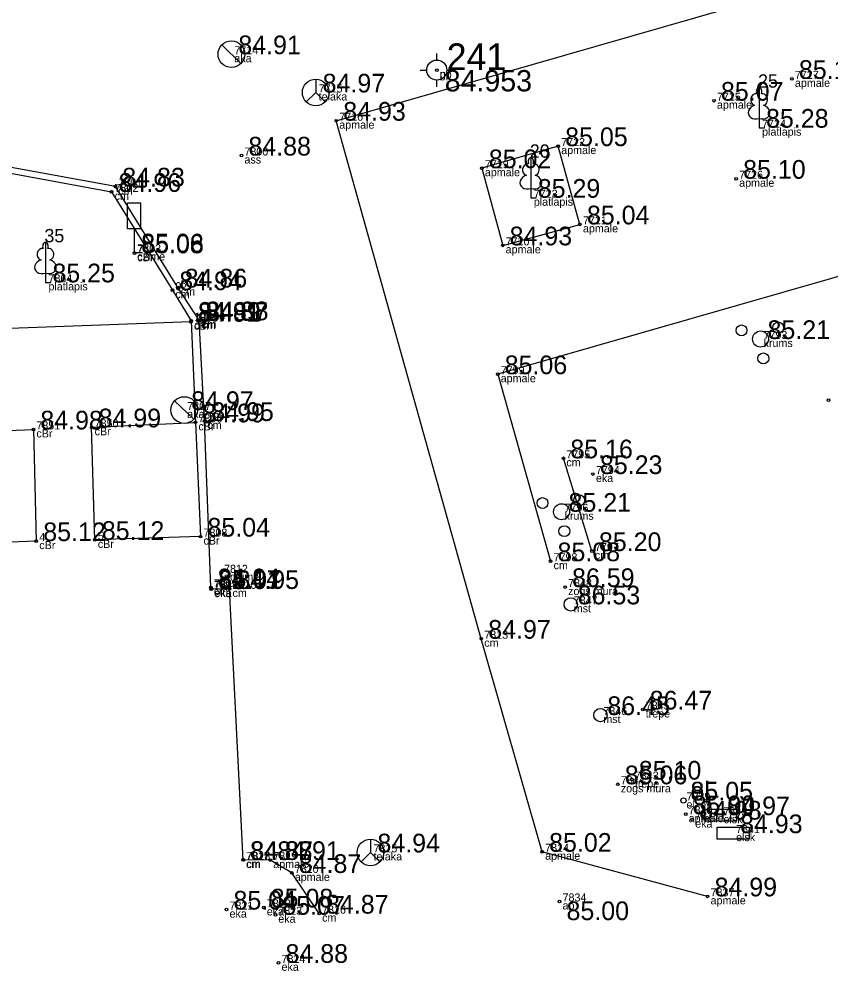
# Model space of a CAD drawing. Extents: x 614911 to 615803, y 262110 to 264311.
# Drawn here: x 615110.07 to 615140.49, y 262484.96 to 262520.64 of the extents above; entities that cross this region are included whole.
import ezdxf

# ---------------------------------------------------------------- set-up
doc = ezdxf.new("R2010")
doc.units = 0
for name, color, linetype in [('Level 1', 7, 'Continuous'), ('Level 12', 7, 'Continuous'), ('Level 14', 7, 'Continuous'), ('Level 16', 7, 'Continuous'), ('Level 18', 7, 'Continuous'), ('Level 19', 7, 'Continuous'), ('Level 37', 7, 'Continuous'), ('Level 49', 7, 'Continuous'), ('Level 53', 7, 'Continuous'), ('Level 54', 7, 'Continuous'), ('Level 57', 7, 'Continuous'), ('Level 58', 7, 'Continuous'), ('Level 7', 7, 'Continuous')]:
    doc.layers.add(name, color=color, linetype=linetype)

msp = doc.modelspace()

# ---------------------------------------------------------------- linework, layer by layer
at = {"layer": 'Level 1'}
for p, q in [((615137.8, 262516.912), (615137.8, 262516.565)), ((615137.8, 262516.565), (615138, 262516.565)), ((615129.247, 262514.287), (615129.247, 262513.94)), ((615129.247, 262513.94), (615129.447, 262513.94)), ((615111.061, 262511.116), (615111.061, 262510.769)), ((615111.061, 262510.769), (615111.261, 262510.769))]:
    msp.add_line(p, q, dxfattribs=at)
for points in [[(615137.8, 262518.065), (615137.8, 262516.912)], [(615137.89, 262517.833), (615137.889, 262517.834)], [(615129.247, 262515.44), (615129.247, 262514.287)], [(615129.337, 262515.208), (615129.336, 262515.209)], [(615111.061, 262512.269), (615111.061, 262511.116)], [(615111.151, 262512.037), (615111.15, 262512.038)]]:
    msp.add_lwpolyline(points, dxfattribs=at)
for centre, radius in [((615137.142, 262508.969), 0.204), ((615138.517, 262509.07), 0.207), ((615137.856, 262508.645), 0.301), ((615137.959, 262507.917), 0.205), ((615131.06, 262502.596), 0.207), ((615129.685, 262502.495), 0.204), ((615130.399, 262502.171), 0.301), ((615130.502, 262501.443), 0.205)]:
    msp.add_circle(centre, radius, dxfattribs=at)
for centre, major_axis, ratio, start_param, end_param in [((615137.672, 262517.62), (-0.039, -0.212), 0.861323, 3.141593, 6.283185), ((615137.8, 262517.915), (0, -0.15), 0.707107, 3.14537, 5.287485), ((615137.8, 262517.915), (0, -0.15), 0.707107, 0.995701, 3.137816), ((615137.928, 262517.62), (0.039, -0.212), 0.861323, 0, 3.141593), ((615137.71, 262517.158), (0.307, 0.095), 0.814445, 1.570796, 4.752015), ((615137.89, 262517.158), (-0.307, 0.095), 0.814445, 1.531171, 4.712389), ((615129.119, 262514.995), (-0.039, -0.212), 0.861323, 3.141593, 6.283185), ((615129.247, 262515.29), (0, -0.15), 0.707107, 3.14537, 5.287485), ((615129.247, 262515.29), (0, -0.15), 0.707107, 0.995701, 3.137816), ((615129.375, 262514.995), (0.039, -0.212), 0.861323, 0, 3.141593), ((615129.157, 262514.533), (0.307, 0.095), 0.814445, 1.570796, 4.752015), ((615129.337, 262514.533), (-0.307, 0.095), 0.814445, 1.531171, 4.712389), ((615110.933, 262511.824), (-0.039, -0.212), 0.861323, 3.141593, 6.283185), ((615111.061, 262512.119), (0, -0.15), 0.707107, 3.14537, 5.287485), ((615111.061, 262512.119), (0, -0.15), 0.707107, 0.995701, 3.137816), ((615111.189, 262511.824), (0.039, -0.212), 0.861323, 0, 3.141593), ((615110.971, 262511.362), (0.307, 0.095), 0.814445, 1.570796, 4.752015), ((615111.151, 262511.362), (-0.307, 0.095), 0.814445, 1.531171, 4.712389)]:
    msp.add_ellipse(centre, major_axis=major_axis, ratio=ratio, start_param=start_param, end_param=end_param, dxfattribs=at)
at = {"layer": 'Level 12'}
for p, q in [((615117.668, 262519.668), (615118.386, 262518.972)), ((615118.027, 262519.32), (615118.026, 262519.319)), ((615115.901, 262506.332), (615116.619, 262505.636)), ((615116.26, 262505.984), (615116.259, 262505.983))]:
    msp.add_line(p, q, dxfattribs=at)
for centre in [(615118.027, 262519.32), (615116.26, 262505.984)]:
    msp.add_circle(centre, 0.5, dxfattribs=at)
at = {"layer": 'Level 14'}
for centre in [(615130.743, 262498.7), (615131.853, 262494.551)]:
    msp.add_circle(centre, 0.25, dxfattribs=at)
at = {"layer": 'Level 16'}
for p, q in [((615114.633, 262513.738), (615114.133, 262513.738)), ((615114.133, 262512.769), (615114.133, 262513.738)), ((615114.633, 262512.769), (615114.633, 262513.738)), ((615114.633, 262512.769), (615114.133, 262512.769)), ((615114.387, 262512.769), (615114.387, 262511.891)), ((615114.387, 262511.891), (615114.702, 262511.891))]:
    msp.add_line(p, q, dxfattribs=at)
at = {"layer": 'Level 18'}
for points in [[(615135.754, 262491.022), (615136.954, 262491.022), (615136.954, 262490.572), (615135.754, 262490.572)], [(615136.227, 262490.35), (615137.427, 262490.35), (615137.427, 262489.9), (615136.227, 262489.9)]]:
    msp.add_lwpolyline(points, close=True, dxfattribs=at)
at = {"layer": 'Level 19'}
for p, q in [((615125.723, 262519.1), (615125.723, 262519.35)), ((615125.098, 262518.725), (615125.348, 262518.725)), ((615126.098, 262518.725), (615126.348, 262518.725)), ((615125.723, 262518.1), (615125.723, 262518.35))]:
    msp.add_line(p, q, dxfattribs=at)
for radius in [0.375, 0.05]:
    msp.add_circle((615125.723, 262518.725), radius, dxfattribs=at)
at = {"layer": 'Level 37'}
msp.add_line((615131.538, 262500.697), (615130.467, 262504.174), dxfattribs=at)
for points in [[(615135.871, 262487.756), (615129.672, 262489.428), (615127.391, 262497.412), (615121.959, 262516.828), (615156.135, 262526.657), (615171.602, 262531.108)], [(615172.848, 262513.052), (615173.608, 262513.244), (615173.392, 262513.97), (615171.784, 262519.744), (615151.397, 262514.089), (615150.952, 262515.432), (615143.674, 262513.423), (615144.087, 262511.937), (615128.007, 262507.326), (615129.988, 262500.317)], [(615116.513, 262509.293), (615106.328, 262508.912), (615106.357, 262507.295), (615099.947, 262507.09), (615097.013, 262507.301), (615097.455, 262516.13), (615103.279, 262515.893), (615105.726, 262515.811)], [(615117.253, 262499.337), (615117.014, 262505.573), (615116.816, 262509.348), (615116.017, 262510.575), (615113.679, 262514.361), (615105.726, 262515.811), (615105.815, 262515.581), (615113.54, 262514.16), (615115.817, 262510.475), (615116.524, 262509.329), (615116.681, 262505.521)], [(615093.659, 262505.425), (615095.934, 262505.17), (615099.356, 262504.901), (615102.645, 262504.948), (615104.716, 262505.035), (615110.609, 262505.255), (615110.718, 262501.07), (615104.799, 262500.845), (615102.747, 262500.787)], [(615121.314, 262487.109), (615120.291, 262488.633), (615119.486, 262489.118), (615118.464, 262489.121), (615117.958, 262499.278), (615117.272, 262499.271)]]:
    msp.add_lwpolyline(points, dxfattribs=at)
for points in [[(615128.192, 262512.156), (615131.089, 262512.942), (615130.274, 262515.876), (615127.413, 262515.047)], [(615116.871, 262501.239), (615112.912, 262501.115), (615112.791, 262505.335), (615116.681, 262505.521)]]:
    msp.add_lwpolyline(points, close=True, dxfattribs=at)
at = {"layer": 'Level 49'}
for p, q in [((615121.186, 262517.885), (615121.54, 262517.531)), ((615123.24, 262489.403), (615123.594, 262489.049))]:
    msp.add_line(p, q, dxfattribs=at)
for points in [[(615121.186, 262518.385), (615121.186, 262517.885), (615120.832, 262517.531)], [(615123.24, 262489.903), (615123.24, 262489.403), (615122.886, 262489.049)]]:
    msp.add_lwpolyline(points, dxfattribs=at)
for centre in [(615121.186, 262517.885), (615123.24, 262489.403)]:
    msp.add_circle(centre, 0.5, dxfattribs=at)
at = {"layer": 'Level 57'}
for centre in [(615139.031, 262518.395), (615136.11, 262517.578), (615121.959, 262516.828), (615130.274, 262515.876), (615118.405, 262515.522), (615127.413, 262515.047), (615136.942, 262514.652), (615113.54, 262514.16), (615113.679, 262514.361), (615131.089, 262512.942), (615128.192, 262512.156), (615114.391, 262511.859), (615116.017, 262510.575), (615115.817, 262510.475), (615116.513, 262509.293), (615116.524, 262509.329), (615116.793, 262509.325), (615116.816, 262509.348), (615128.007, 262507.326), (615140.403, 262506.35), (615117.014, 262505.573), (615110.609, 262505.255), (615112.791, 262505.335), (615116.681, 262505.521), (615130.467, 262504.174), (615131.576, 262503.584), (615110.718, 262501.07), (615112.912, 262501.115), (615116.871, 262501.239), (615131.538, 262500.697), (615129.988, 262500.317), (615117.641, 262499.882), (615117.253, 262499.337), (615117.272, 262499.271), (615117.281, 262499.285), (615117.958, 262499.278), (615130.531, 262499.349), (615127.391, 262497.412), (615133.44, 262494.759), (615133.032, 262492.132), (615132.507, 262491.956), (615135.049, 262490.835), (615135.293, 262490.633), (615129.672, 262489.428), (615118.464, 262489.121), (615118.481, 262489.12), (615119.486, 262489.118), (615120.291, 262488.633), (615135.871, 262487.756), (615130.324, 262487.565), (615117.846, 262487.26), (615119.242, 262487.339), (615119.674, 262487.067), (615121.314, 262487.109), (615119.794, 262485.264)]:
    msp.add_circle(centre, 0.05, dxfattribs=at)
at = {"layer": 'Level 58'}
for centre in [(615139.031, 262518.395), (615136.11, 262517.578), (615121.959, 262516.828), (615130.274, 262515.876), (615118.405, 262515.522), (615127.413, 262515.047), (615136.942, 262514.652), (615113.54, 262514.16), (615113.679, 262514.361), (615131.089, 262512.942), (615128.192, 262512.156), (615114.391, 262511.859), (615116.017, 262510.575), (615115.817, 262510.475), (615116.513, 262509.293), (615116.524, 262509.329), (615116.793, 262509.325), (615116.816, 262509.348), (615128.007, 262507.326), (615140.403, 262506.35), (615117.014, 262505.573), (615110.609, 262505.255), (615112.791, 262505.335), (615116.681, 262505.521), (615130.467, 262504.174), (615131.576, 262503.584), (615110.718, 262501.07), (615112.912, 262501.115), (615116.871, 262501.239), (615131.538, 262500.697), (615129.988, 262500.317), (615117.641, 262499.882), (615117.253, 262499.337), (615117.272, 262499.271), (615117.281, 262499.285), (615117.958, 262499.278), (615130.531, 262499.349), (615127.391, 262497.412), (615133.44, 262494.759), (615133.032, 262492.132), (615132.507, 262491.956), (615135.049, 262490.835), (615135.293, 262490.633), (615129.672, 262489.428), (615118.464, 262489.121), (615118.481, 262489.12), (615119.486, 262489.118), (615120.291, 262488.633), (615135.871, 262487.756), (615130.324, 262487.565), (615117.846, 262487.26), (615119.242, 262487.339), (615119.674, 262487.067), (615121.314, 262487.109), (615119.794, 262485.264)]:
    msp.add_circle(centre, 0.05, dxfattribs=at)
at = {"layer": 'Level 7'}
msp.add_circle((615134.968, 262491.349), 0.1, dxfattribs=at)

# ---------------------------------------------------------------- texts
at = {"layer": 'Level 1'}
for s, p in [(' 25', (615137.575, 262518.065)), (' 20', (615129.022, 262515.44)), (' 35', (615110.836, 262512.269))]:
    msp.add_text(s, height=0.5, dxfattribs=at).set_placement(p)
at = {"layer": 'Level 19'}
for s, height, p in [(' 241', 1, (615125.723, 262518.725)), (' 84.953', 0.8, (615125.723, 262517.925))]:
    msp.add_text(s, height=height, dxfattribs=at).set_placement(p)
at = {"layer": 'Level 49'}
for s, p in [(' 84.97', (615121.186, 262517.885)), (' 84.94', (615123.24, 262489.403))]:
    msp.add_text(s, height=0.7, dxfattribs=at).set_placement(p)
at = {"layer": 'Level 53'}
for s, p in [(' aka', (615118.027, 262519.02)), (' gp', (615125.723, 262518.425)), (' pp', (615125.723, 262518.425)), (' apmale', (615139.031, 262518.095)), (' telaka', (615121.186, 262517.585)), (' apmale', (615136.11, 262517.278)), (' apmale', (615121.959, 262516.528)), (' platlapis', (615137.8, 262516.265)), (' apmale', (615130.274, 262515.576)), (' ass', (615118.405, 262515.222)), (' apmale', (615127.413, 262514.747)), (' apmale', (615136.942, 262514.352)), (' cm', (615113.679, 262514.061)), (' cm', (615113.54, 262513.86)), (' platlapis', (615129.247, 262513.64)), (' apmale', (615131.089, 262512.642)), (' apmale', (615128.192, 262511.856)), (' czime', (615114.387, 262511.591)), (' cBr', (615114.391, 262511.559)), (' platlapis', (615111.061, 262510.469)), (' cm', (615115.817, 262510.175)), (' cm', (615116.017, 262510.275)), (' cBr', (615116.513, 262508.993)), (' cm', (615116.524, 262509.029)), (' cm', (615116.793, 262509.025)), (' cm', (615116.816, 262509.048)), (' krums', (615137.856, 262508.345)), (' apmale', (615128.007, 262507.026)), (' aka', (615116.26, 262505.684)), (' cBr', (615110.609, 262504.955)), (' cBr', (615112.791, 262505.035)), (' cBr', (615116.681, 262505.221)), (' cm', (615117.014, 262505.273)), (' cm', (615130.467, 262503.874)), (' eka', (615131.576, 262503.284)), (' krums', (615130.399, 262501.871)), (' cBr', (615110.718, 262500.77)), (' cBr', (615112.912, 262500.815)), (' cBr', (615116.871, 262500.939)), (' cm', (615131.538, 262500.397)), (' cm', (615129.988, 262500.017)), (' nojume', (615117.641, 262499.582)), (' cm', (615117.253, 262499.037)), (' eka', (615117.272, 262498.971)), (' eka', (615117.281, 262498.985)), (' cm', (615117.958, 262498.978)), (' zogs mura', (615130.531, 262499.049)), (' mst', (615130.743, 262498.4)), (' cm', (615127.391, 262497.112)), (' mst', (615131.853, 262494.251)), (' trepe', (615133.44, 262494.459)), (' trepe', (615133.032, 262491.832)), (' zogs mura', (615132.507, 262491.656)), (' el.iev', (615134.968, 262491.049)), (' apmale', (615135.049, 262490.535)), (' eka', (615135.293, 262490.333)), (' elsk', (615136.354, 262490.497)), (' elsk', (615136.827, 262489.825)), (' telaka', (615123.24, 262489.103)), (' apmale', (615129.672, 262489.128)), (' cm', (615118.464, 262488.821)), (' cm', (615118.481, 262488.82)), (' apmale', (615119.486, 262488.818)), (' apmale', (615120.291, 262488.333)), (' apmale', (615135.871, 262487.456)), (' ap', (615130.324, 262487.265)), (' eka', (615117.846, 262486.96)), (' eka', (615119.242, 262487.039)), (' eka', (615119.674, 262486.767)), (' cm', (615121.314, 262486.809)), (' eka', (615119.794, 262484.964))]:
    msp.add_text(s, height=0.3, dxfattribs=at).set_placement(p)
at = {"layer": 'Level 54'}
for s, p in [(' 7714', (615118.027, 262519.32)), (' 7727', (615139.031, 262518.395)), (' 7715', (615121.186, 262517.885)), (' 7725', (615136.11, 262517.578)), (' 7716', (615121.959, 262516.828)), (' 7724', (615137.8, 262516.565)), (' 7722', (615130.274, 262515.876)), (' 7800', (615118.405, 262515.522)), (' 7719', (615127.413, 262515.047)), (' 7726', (615136.942, 262514.652)), (' 7801', (615113.679, 262514.361)), (' 7802', (615113.54, 262514.16)), (' 7723', (615129.247, 262513.94)), (' 7721', (615131.089, 262512.942)), (' 7720', (615128.192, 262512.156)), (' 7803', (615114.387, 262511.891)), (' 7', (615114.391, 262511.859)), (' 7864', (615111.061, 262510.769)), (' 9', (615115.817, 262510.475)), (' 8', (615116.017, 262510.575)), (' 7805', (615116.513, 262509.293)), (' 10', (615116.524, 262509.329)), (' 7804', (615116.793, 262509.325)), (' 11', (615116.816, 262509.348)), (' 7793', (615137.856, 262508.645)), (' 7799', (615128.007, 262507.326)), (' 7807', (615116.26, 262505.984)), (' 7850', (615112.791, 262505.335)), (' 7806', (615116.681, 262505.521)), (' 12', (615117.014, 262505.573)), (' 7851', (615110.609, 262505.255)), (' 7795', (615130.467, 262504.174)), (' 7794', (615131.576, 262503.584)), (' 7796', (615130.399, 262502.171)), (' 4', (615110.718, 262501.07)), (' 5', (615112.912, 262501.115)), (' 7808', (615116.871, 262501.239)), (' 7797', (615131.538, 262500.697)), (' 7798', (615129.988, 262500.317)), (' 7812', (615117.641, 262499.882)), (' 7809', (615117.253, 262499.337)), (' 7811', (615117.272, 262499.271)), (' 7849', (615117.281, 262499.285)), (' 7810', (615117.958, 262499.278)), (' 7848', (615130.531, 262499.349)), (' 7847', (615130.743, 262498.7)), (' 7813', (615127.391, 262497.412)), (' 7845', (615133.44, 262494.759)), (' 7846', (615131.853, 262494.551)), (' 7843', (615133.032, 262492.132)), (' 7844', (615132.507, 262491.956)), (' 7839', (615134.968, 262491.349)), (' 7840', (615135.049, 262490.835)), (' 7842', (615136.354, 262490.797)), (' 7838', (615135.293, 262490.633)), (' 7841', (615136.827, 262490.125)), (' 7815', (615123.24, 262489.403)), (' 7814', (615129.672, 262489.428)), (' 7817', (615118.464, 262489.121)), (' 7818', (615118.481, 262489.12)), (' 7819', (615119.486, 262489.118)), (' 7820', (615120.291, 262488.633)), (' 7834', (615130.324, 262487.565)), (' 7837', (615135.871, 262487.756)), (' 7821', (615117.846, 262487.26)), (' 7822', (615119.242, 262487.339)), (' 7816', (615121.314, 262487.109)), (' 7823', (615119.674, 262487.067)), (' 7824', (615119.794, 262485.264))]:
    msp.add_text(s, height=0.3, dxfattribs=at).set_placement(p)
at = {"layer": 'Level 58'}
for s, p in [(' 84.91', (615118.027, 262519.32)), (' 85.12', (615139.031, 262518.395)), (' 85.07', (615136.11, 262517.578)), (' 84.93', (615121.959, 262516.828)), (' 85.28', (615137.8, 262516.565)), (' 85.05', (615130.274, 262515.876)), (' 84.88', (615118.405, 262515.522)), (' 85.02', (615127.413, 262515.047)), (' 85.10', (615136.942, 262514.652)), (' 84.96', (615113.54, 262514.16)), (' 84.83', (615113.679, 262514.361)), (' 85.29', (615129.247, 262513.94)), (' 85.04', (615131.089, 262512.942)), (' 84.93', (615128.192, 262512.156)), (' 85.06', (615114.387, 262511.891)), (' 85.08', (615114.391, 262511.859)), (' 85.25', (615111.061, 262510.769)), (' 84.94', (615115.817, 262510.475)), (' 84.86', (615116.017, 262510.575)), (' 84.91', (615116.513, 262509.293)), (' 84.89', (615116.524, 262509.329)), (' 84.87', (615116.793, 262509.325)), (' 84.88', (615116.816, 262509.348)), (' 85.21', (615137.856, 262508.645)), (' 85.06', (615128.007, 262507.326)), (' 84.97', (615116.26, 262505.984)), (' 84.98', (615110.609, 262505.255)), (' 84.99', (615112.791, 262505.335)), (' 84.99', (615116.681, 262505.521)), (' 84.95', (615117.014, 262505.573)), (' 85.16', (615130.467, 262504.174)), (' 85.23', (615131.576, 262503.584)), (' 85.21', (615130.399, 262502.171)), (' 85.12', (615110.718, 262501.07)), (' 85.12', (615112.912, 262501.115)), (' 85.04', (615116.871, 262501.239)), (' 85.20', (615131.538, 262500.697)), (' 85.08', (615129.988, 262500.317)), (' 84.94', (615117.253, 262499.337)), (' 85.07', (615117.272, 262499.271)), (' 85.01', (615117.281, 262499.285)), (' 84.95', (615117.958, 262499.278)), (' 86.59', (615130.531, 262499.349)), (' 86.53', (615130.743, 262498.7)), (' 84.97', (615127.391, 262497.412)), (' 86.45', (615131.853, 262494.551)), (' 86.47', (615133.44, 262494.759)), (' 85.10', (615133.032, 262492.132)), (' 85.06', (615132.507, 262491.956)), (' 85.05', (615134.968, 262491.349)), (' 85.00', (615135.049, 262490.835)), (' 84.98', (615135.293, 262490.633)), (' 84.97', (615136.354, 262490.797)), (' 84.93', (615136.827, 262490.125)), (' 85.02', (615129.672, 262489.428)), (' 84.88', (615118.464, 262489.121)), (' 84.87', (615118.481, 262489.12)), (' 84.91', (615119.486, 262489.118)), (' 84.87', (615120.291, 262488.633)), (' 84.99', (615135.871, 262487.756)), (' 85.04', (615117.846, 262487.26)), (' 85.08', (615119.242, 262487.339)), (' 85.07', (615119.674, 262487.067)), (' 84.87', (615121.314, 262487.109)), (' 85.00', (615130.324, 262486.865)), (' 84.88', (615119.794, 262485.264))]:
    msp.add_text(s, height=0.7, dxfattribs=at).set_placement(p)
at = {"layer": 'Level 7'}
msp.add_text(' el.', height=0.7, dxfattribs=at).set_placement((615134.968, 262491.349))

doc.saveas('drawing.dxf')
